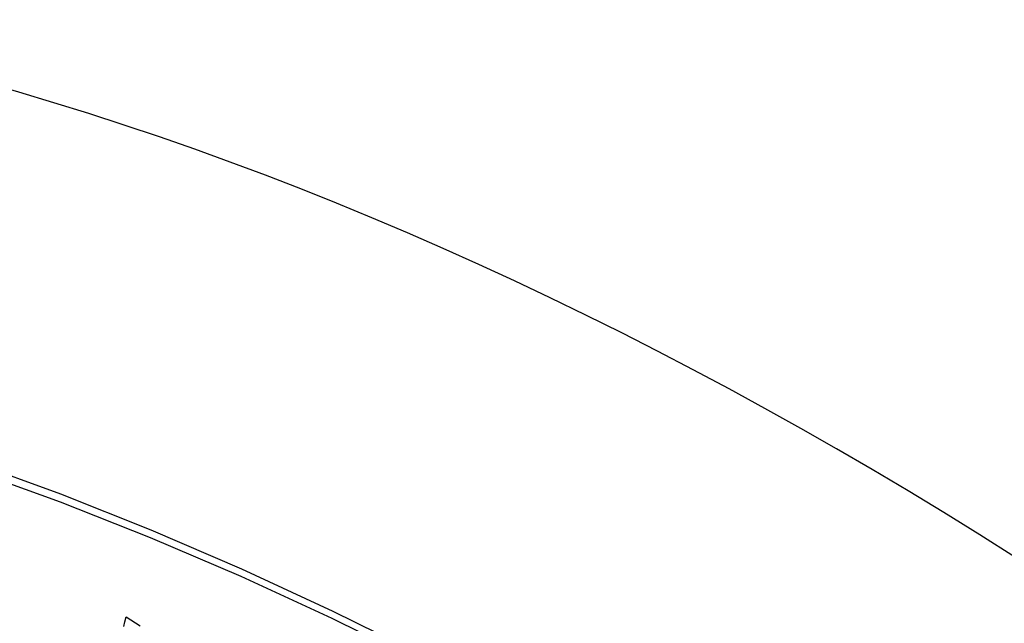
# Model space of a CAD drawing. Header units: inches. Extents: x 19 to 626, y 56 to 294.
# Tile 300 of 392: x 577.703 to 577.967, y 248.331 to 248.493. Entities that reach past the tile are written whole.
import ezdxf

# ---------------------------------------------------------------- set-up
doc = ezdxf.new("R2010")
doc.units = ezdxf.units.IN
doc.header["$MEASUREMENT"] = 0
doc.layers.add('Visible Edges(ANSI)', color=7, linetype='Continuous', lineweight=25)
doc.layers.add('Visible Tangent Edges(ANSI)', color=7, linetype='Continuous', lineweight=25)

msp = doc.modelspace()

# ---------------------------------------------------------------- linework, layer by layer
at = {"layer": 'Visible Edges(ANSI)', "flags": 128}
for points in [[(577.73091, 248.33001), (577.73122, 248.3313), (577.73153, 248.33259)], [(577.73153, 248.33259), (577.73535, 248.33015)]]:
    msp.add_lwpolyline(points, dxfattribs=at)
at = {"layer": 'Visible Edges(ANSI)'}
msp.add_ellipse((577.92214, 247.31549), major_axis=(-0.64835, 1.12588), ratio=0.578093, start_param=5.16346, end_param=5.835982, dxfattribs=at)
at = {"layer": 'Visible Tangent Edges(ANSI)', "flags": 128}
for points in [[(577.98342, 248.2148), (577.95892, 248.23245), (577.93436, 248.24934), (577.90979, 248.26544), (577.88522, 248.28075), (577.86067, 248.29527), (577.83612, 248.309), (577.81158, 248.32193), (577.78708, 248.33405), (577.76264, 248.34536), (577.73829, 248.35583), (577.71405, 248.36546), (577.68993, 248.37424), (577.66595, 248.38218), (577.64212, 248.38925), (577.61846, 248.39546), (577.595, 248.4008), (577.57174, 248.40527)], [(577.57193, 248.40264), (577.59511, 248.39828), (577.61851, 248.39304), (577.6421, 248.38693), (577.66587, 248.37996), (577.6898, 248.37212), (577.71386, 248.36343), (577.73804, 248.35388), (577.76234, 248.34349), (577.78672, 248.33225), (577.81117, 248.32019), (577.83565, 248.30731), (577.86014, 248.29362), (577.88463, 248.27914), (577.90913, 248.26385), (577.93363, 248.24775), (577.95811, 248.23087), (577.98253, 248.21322)]]:
    msp.add_lwpolyline(points, dxfattribs=at)

doc.saveas('drawing.dxf')
